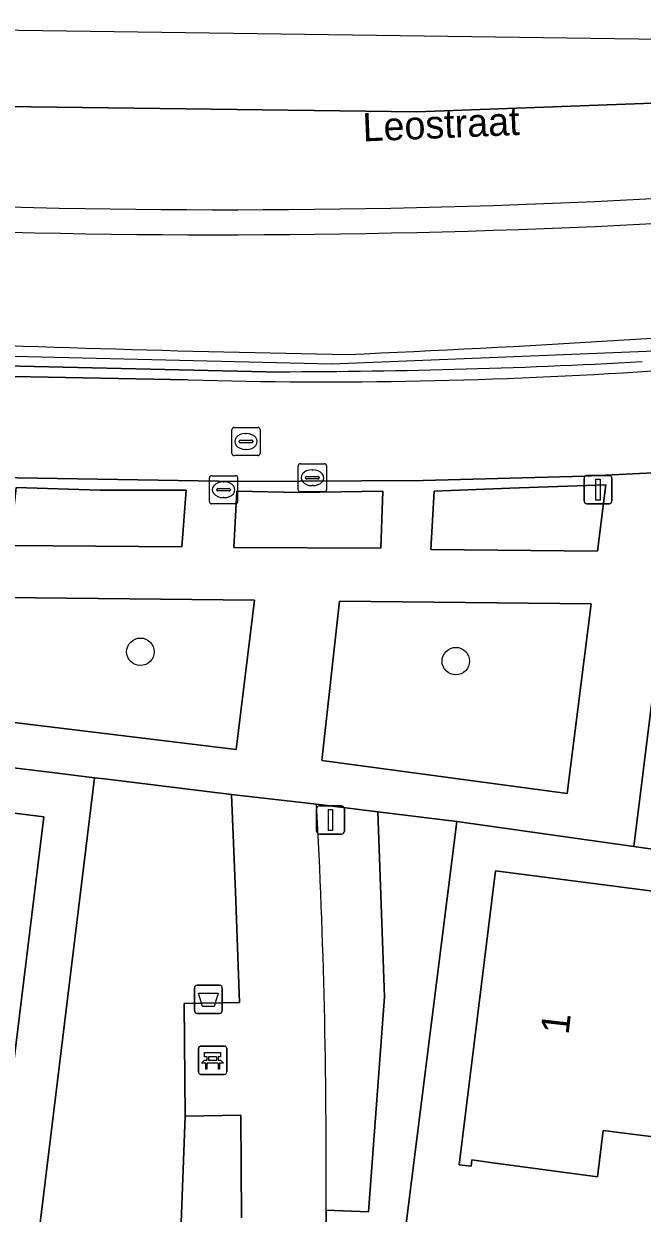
# Model space of a CAD drawing. Extents: x 161692 to 162379, y 380760 to 381678.
# Drawn here: x 162140.85 to 162162.8, y 381578.3 to 381620.55 of the extents above; entities that cross this region are included whole.
import ezdxf

# ---------------------------------------------------------------- set-up
doc = ezdxf.new("R2010")
doc.units = 0
for name, color, linetype in [('IMGEO_Afvalbak', 7, 'Continuous'), ('IMGEO_Bank', 7, 'Continuous'), ('IMGEO_Berm_gesloten', 7, 'Continuous'), ('IMGEO_Berm_groen', 7, 'Continuous'), ('IMGEO_Boom', 7, 'Continuous'), ('IMGEO_Erf', 7, 'Continuous'), ('IMGEO_Groenvoorziening', 7, 'Continuous'), ('IMGEO_Haag', 7, 'Continuous'), ('IMGEO_Hek', 7, 'Continuous'), ('IMGEO_Kolk', 7, 'Continuous'), ('IMGEO_Lichtmast', 7, 'Continuous'), ('IMGEO_Openbare_ruimte_label', 7, 'Continuous'), ('IMGEO_Pand', 7, 'Continuous'), ('IMGEO_Pand_nummerreeks', 7, 'Continuous'), ('IMGEO_Rijbaan_lokaal_open', 7, 'Continuous'), ('IMGEO_Rijbaan_regionaal_gesloten', 7, 'Continuous'), ('IMGEO_Rioolput', 7, 'Continuous'), ('IMGEO_Verkeerseiland_groen', 7, 'Continuous'), ('IMGEO_Voetpad_open', 7, 'Continuous')]:
    doc.layers.add(name, color=color, linetype=linetype)

msp = doc.modelspace()

# ---------------------------------------------------------------- linework, layer by layer
at = {"layer": 'IMGEO_Afvalbak'}
for p, q in [((162146.909, 381585.496), (162146.909, 381586.296)), ((162146.909, 381586.296), (162146.909, 381585.496)), ((162147.009, 381586.396), (162147.799, 381586.396)), ((162147.799, 381586.396), (162147.009, 381586.396)), ((162147.899, 381586.296), (162147.899, 381585.496)), ((162147.899, 381585.496), (162147.899, 381586.296)), ((162147.799, 381585.396), (162147.009, 381585.396)), ((162147.009, 381585.396), (162147.799, 381585.396))]:
    msp.add_line(p, q, dxfattribs=at)
msp.add_lwpolyline([(162147.052, 381586.11), (162147.756, 381586.11), (162147.607, 381585.64), (162147.201, 381585.64), (162147.052, 381586.11)], dxfattribs=at)
for centre, start, end in [((162147.009, 381586.296), 90, 180), ((162147.009, 381586.296), 90, 180), ((162147.799, 381586.296), 0, 90), ((162147.799, 381586.296), 360, 90), ((162147.009, 381585.496), 180, 270), ((162147.009, 381585.496), 180, 270), ((162147.799, 381585.496), 270, 0), ((162147.799, 381585.496), 270, 0)]:
    msp.add_arc(centre, 0.1, start, end, dxfattribs=at)
at = {"layer": 'IMGEO_Bank'}
for p, q in [((162147.056, 381583.304), (162147.056, 381584.145)), ((162147.056, 381584.145), (162147.056, 381583.304)), ((162147.131, 381584.229), (162147.972, 381584.229)), ((162147.972, 381584.229), (162147.131, 381584.229)), ((162148.056, 381584.154), (162148.056, 381583.313)), ((162148.056, 381583.313), (162148.056, 381584.154)), ((162147.365, 381583.735), (162147.365, 381583.841)), ((162147.409, 381583.841), (162147.409, 381583.735)), ((162147.697, 381583.847), (162147.415, 381583.847)), ((162147.415, 381583.729), (162147.697, 381583.729)), ((162147.703, 381583.735), (162147.703, 381583.841)), ((162147.747, 381583.841), (162147.747, 381583.735)), ((162147.981, 381583.229), (162147.14, 381583.229)), ((162147.14, 381583.229), (162147.981, 381583.229)), ((162147.753, 381583.627), (162147.36, 381583.627))]:
    msp.add_line(p, q, dxfattribs=at)
for points in [[(162147.303, 381583.627), (162147.161, 381583.627), (162147.273, 381583.729), (162147.359, 381583.729)], [(162147.359, 381583.847), (162147.273, 381583.847), (162147.273, 381584.008), (162147.836, 381584.008), (162147.836, 381583.847), (162147.753, 381583.847)], [(162147.753, 381583.729), (162147.836, 381583.729), (162147.948, 381583.627), (162147.809, 381583.627)], [(162147.353, 381583.62), (162147.353, 381583.413), (162147.31, 381583.413), (162147.31, 381583.62)], [(162147.803, 381583.62), (162147.803, 381583.413), (162147.759, 381583.413), (162147.759, 381583.62)]]:
    msp.add_lwpolyline(points, dxfattribs=at)
for centre, radius, start, end in [((162147.134, 381584.151), 0.0779, 92.4484, 184.2845), ((162147.134, 381584.151), 0.0779, 92.4484, 184.2845), ((162147.978, 381584.151), 0.0779, 2.4484, 94.2845), ((162147.978, 381584.151), 0.0779, 2.4484, 94.2845), ((162147.358, 381583.84), 0.00671, 2.8957, 87.1043), ((162147.358, 381583.736), 0.00671, 272.8957, 357.1043), ((162147.415, 381583.84), 0.00671, 92.8957, 177.1043), ((162147.415, 381583.736), 0.00671, 182.8957, 267.1043), ((162147.697, 381583.84), 0.00671, 2.8957, 87.1043), ((162147.697, 381583.736), 0.00671, 272.8957, 357.1043), ((162147.754, 381583.84), 0.00671, 92.8957, 177.1043), ((162147.754, 381583.736), 0.00671, 182.8957, 267.1043), ((162147.134, 381583.307), 0.0779, 182.4484, 274.2845), ((162147.134, 381583.307), 0.0779, 182.4484, 274.2845), ((162147.303, 381583.62), 0.00671, 2.8957, 87.1043), ((162147.36, 381583.62), 0.00671, 92.8957, 177.1043), ((162147.752, 381583.62), 0.00671, 2.8957, 87.1043), ((162147.809, 381583.62), 0.00671, 92.8957, 177.1043), ((162147.978, 381583.307), 0.0779, 272.4484, 4.2845), ((162147.978, 381583.307), 0.0779, 272.4484, 4.2845)]:
    msp.add_arc(centre, radius, start, end, dxfattribs=at)
at = {"layer": 'IMGEO_Berm_gesloten'}
for centre, radius, start, end in [((162148.003, 381904.632), 290.687, 268.30309, 274.01517), ((162147.661, 381917.977), 304.92, 268.45468, 273.89112)]:
    msp.add_arc(centre, radius, start, end, dxfattribs=at)
at = {"layer": 'IMGEO_Berm_groen'}
for points in [[(162149.46, 381608.191), (162123.704, 381608.783), (162118.738, 381608.917), (162088.898, 381609.725)], [(162087.056, 381609.374), (162099.288, 381609.046), (162119.699, 381608.51), (162120.92, 381608.448), (162131.817, 381608.191), (162134.252, 381608.134), (162146.693, 381607.903)]]:
    msp.add_lwpolyline(points, dxfattribs=at)
for centre, radius, start, end in [((162147.661, 381917.977), 304.92, 268.45468, 273.89112), ((162130.101, 382128.772), 520.443, 272.44943, 274.52959), ((162167.007, 382405.134), 796.465, 267.683272, 268.945054), ((162151.633, 381776.723), 168.893, 268.32385, 273.91074), ((162149.775, 381846.006), 237.815, 269.92403, 273.14075)]:
    msp.add_arc(centre, radius, start, end, dxfattribs=at)
at = {"layer": 'IMGEO_Boom'}
for centre in [(162144.993, 381598.24), (162156.189, 381597.909)]:
    msp.add_circle(centre, 0.489, dxfattribs=at)
at = {"layer": 'IMGEO_Erf'}
for points in [[(162136.976, 381541.492), (162143.359, 381593.766), (162141.761, 381593.961), (162137.038, 381594.538)], [(162132.116, 381593.548), (162141.567, 381592.377), (162140.29, 381581.931)], [(162163.733, 381591.15), (162162.509, 381591.323), (162156.225, 381592.214), (162152.832, 381565.244)], [(162166.011, 381580.654), (162161.417, 381581.236), (162161.217, 381579.587), (162157.5, 381580.087), (162156.755, 381580.187), (162156.728, 381579.969), (162156.311, 381580.02), (162157.596, 381590.459), (162163.457, 381589.697)]]:
    msp.add_lwpolyline(points, dxfattribs=at)
at = {"layer": 'IMGEO_Groenvoorziening'}
for points in [[(162088.898, 381609.725), (162118.738, 381608.917), (162123.704, 381608.783), (162149.46, 381608.191)], [(162146.576, 381581.745), (162146.541, 381585.741), (162148.512, 381585.78), (162148.373, 381589.712), (162148.225, 381593.172), (162143.72, 381593.722), (162143.359, 381593.766), (162136.976, 381541.492), (162140.558, 381541.054)], [(162153.425, 381592.557), (162151.248, 381592.824)], [(162156.225, 381592.214), (162153.425, 381592.557), (162153.66, 381585.98), (162153.086, 381578.347), (162151.582, 381578.399), (162151.573, 381577.468)], [(162151.582, 381578.399), (162153.086, 381578.347), (162153.66, 381585.98), (162153.425, 381592.557)], [(162146.852, 381543.843), (162145.145, 381540.466), (162149.766, 381539.833), (162152.832, 381565.244), (162156.225, 381592.214)], [(162148.577, 381578.136), (162148.558, 381581.775), (162146.576, 381581.745), (162146.305, 381574.491)], [(162146.305, 381574.491), (162146.576, 381581.745)]]:
    msp.add_lwpolyline(points, dxfattribs=at)
for points in [[(162140.354, 381602.015), (162146.465, 381601.965), (162146.614, 381603.983), (162143.549, 381603.983), (162140.587, 381604.076)], [(162148.306, 381601.942), (162153.522, 381601.924), (162153.595, 381603.952), (162150.634, 381603.894), (162148.421, 381603.951)], [(162155.308, 381601.88), (162161.219, 381601.816), (162161.513, 381604.17), (162158.106, 381604.051), (162155.419, 381603.951)]]:
    msp.add_lwpolyline(points, close=True, dxfattribs=at)
for centre, radius, start, end in [((162130.101, 382128.772), 520.443, 272.44943, 274.52959), ((162167.007, 382405.134), 796.465, 267.683272, 268.945054), ((162149.775, 381846.006), 237.815, 269.92403, 273.14075), ((161913.604, 381580.105), 237.984, 359.58923, 3.06358)]:
    msp.add_arc(centre, radius, start, end, dxfattribs=at)
at = {"layer": 'IMGEO_Haag'}
msp.add_lwpolyline([(162088.898, 381609.725), (162118.738, 381608.917), (162123.704, 381608.783), (162149.46, 381608.191)], dxfattribs=at)
for centre, radius, start, end in [((162130.101, 382128.772), 520.443, 272.44943, 274.52959), ((162167.007, 382405.134), 796.465, 267.683272, 268.945054), ((162149.775, 381846.006), 237.815, 269.92403, 273.14075)]:
    msp.add_arc(centre, radius, start, end, dxfattribs=at)
at = {"layer": 'IMGEO_Hek'}
msp.add_lwpolyline([(162186.294, 381611.259), (162172.043, 381609.574), (162165.599, 381609.014), (162151.785, 381608.461), (162119.826, 381609.233)], dxfattribs=at)
at = {"layer": 'IMGEO_Kolk'}
for p, q in [((162147.444, 381603.57), (162147.444, 381604.422)), ((162147.519, 381604.496), (162148.371, 381604.496)), ((162148.445, 381604.422), (162148.445, 381603.57)), ((162147.703, 381603.99), (162147.703, 381604.002)), ((162148.141, 381603.953), (162147.743, 381603.953)), ((162147.746, 381604.039), (162148.144, 381604.039)), ((162147.932, 381604.276), (162147.957, 381604.276)), ((162148.187, 381604.002), (162148.187, 381603.99)), ((162148.371, 381603.496), (162147.519, 381603.496)), ((162147.955, 381603.716), (162147.93, 381603.716))]:
    msp.add_line(p, q, dxfattribs=at)
for points in [[(162147.444, 381603.57), (162147.444, 381604.422)], [(162147.519, 381604.496), (162148.371, 381604.496)], [(162148.445, 381604.422), (162148.445, 381603.57)], [(162148.371, 381603.496), (162147.519, 381603.496)]]:
    msp.add_lwpolyline(points, dxfattribs=at)
for centre, radius, start, end in [((162147.521, 381604.42), 0.0765, 91.552, 178.448), ((162147.521, 381604.42), 0.0765, 91.552, 178.448), ((162148.369, 381604.42), 0.0765, 1.552, 88.448), ((162148.369, 381604.42), 0.0765, 1.552, 88.448), ((162147.743, 381603.999), 0.0403, 85.8775, 175.7526), ((162147.74, 381603.989), 0.0366, 178.938, 274.7102), ((162148.144, 381603.996), 0.043, 264.8664, 352.4533), ((162148.148, 381604.001), 0.0386, 1.7309, 96.639), ((162147.521, 381603.572), 0.0765, 181.552, 268.448), ((162147.521, 381603.572), 0.0765, 181.552, 268.448), ((162148.369, 381603.572), 0.0765, 271.552, 358.448), ((162148.369, 381603.572), 0.0765, 271.552, 358.448)]:
    msp.add_arc(centre, radius, start, end, dxfattribs=at)
for centre, major_axis, ratio, start_param, end_param in [((162147.931, 381603.996), (-0.387, 0.002), 0.722429, 4.712389, 7.853982), ((162147.956, 381603.996), (-0.39, 0.002), 0.717154, 1.570796, 4.712389)]:
    msp.add_ellipse(centre, major_axis=major_axis, ratio=ratio, start_param=start_param, end_param=end_param, dxfattribs=at)
at = {"layer": 'IMGEO_Lichtmast'}
for p, q in [((162160.742, 381603.601), (162160.742, 381604.401)), ((162160.742, 381604.401), (162160.742, 381603.601)), ((162160.842, 381604.501), (162161.632, 381604.501)), ((162161.632, 381604.501), (162160.842, 381604.501)), ((162161.732, 381604.401), (162161.732, 381603.601)), ((162161.732, 381603.601), (162161.732, 381604.401)), ((162161.632, 381603.501), (162160.842, 381603.501)), ((162160.842, 381603.501), (162161.632, 381603.501)), ((162151.245, 381591.866), (162151.245, 381592.666)), ((162151.245, 381592.666), (162151.245, 381591.866)), ((162151.345, 381592.766), (162152.135, 381592.766)), ((162152.135, 381592.766), (162151.345, 381592.766)), ((162152.235, 381592.666), (162152.235, 381591.866)), ((162152.235, 381591.866), (162152.235, 381592.666)), ((162152.135, 381591.766), (162151.345, 381591.766)), ((162151.345, 381591.766), (162152.135, 381591.766))]:
    msp.add_line(p, q, dxfattribs=at)
for points in [[(162161.162, 381604.376), (162161.312, 381604.376), (162161.312, 381603.626), (162161.162, 381603.626), (162161.162, 381604.376)], [(162151.665, 381592.641), (162151.815, 381592.641), (162151.815, 381591.891), (162151.665, 381591.891), (162151.665, 381592.641)]]:
    msp.add_lwpolyline(points, dxfattribs=at)
for centre, start, end in [((162160.842, 381604.401), 90, 180), ((162160.842, 381604.401), 90, 180), ((162161.632, 381604.401), 0, 90), ((162161.632, 381604.401), 360, 90), ((162160.842, 381603.601), 180, 270), ((162160.842, 381603.601), 180, 270), ((162161.632, 381603.601), 270, 0), ((162161.632, 381603.601), 270, 0), ((162151.345, 381592.666), 90, 180), ((162151.345, 381592.666), 90, 180), ((162152.135, 381592.666), 0, 90), ((162152.135, 381592.666), 360, 90), ((162151.345, 381591.866), 180, 270), ((162151.345, 381591.866), 180, 270), ((162152.135, 381591.866), 270, 0), ((162152.135, 381591.866), 270, 0)]:
    msp.add_arc(centre, 0.1, start, end, dxfattribs=at)
at = {"layer": 'IMGEO_Pand'}
for points in [[(162141.567, 381592.377), (162132.116, 381593.548), (162132.285, 381595.13), (162132.052, 381595.162), (162131.816, 381595.194), (162131.264, 381588.844), (162131.042, 381588.864), (162130.54, 381584.753), (162130.965, 381584.698), (162130.99, 381584.909), (162132.518, 381584.732), (162135.619, 381584.374), (162135.43, 381582.744), (162139.89, 381582.201), (162139.863, 381581.983), (162140.29, 381581.931)], [(162167.671, 381590.511), (162164.164, 381591.066), (162163.733, 381591.15), (162163.597, 381590.435), (162163.457, 381589.697), (162157.596, 381590.459), (162156.311, 381580.02), (162156.728, 381579.969), (162156.755, 381580.187), (162157.5, 381580.087), (162161.217, 381579.587), (162161.417, 381581.236), (162166.011, 381580.654), (162165.982, 381580.459), (162166.421, 381580.392), (162167.325, 381587.707)]]:
    msp.add_lwpolyline(points, close=True, dxfattribs=at)
at = {"layer": 'IMGEO_Rijbaan_lokaal_open'}
msp.add_lwpolyline([(162146.693, 381607.903), (162134.252, 381608.134), (162131.817, 381608.191), (162131.698, 381604.602), (162133.584, 381604.52), (162138.096, 381604.455), (162140.617, 381604.419), (162148.471, 381604.293), (162155.034, 381604.323), (162160.774, 381604.48), (162164.165, 381604.641), (162166.171, 381604.779), (162165.914, 381608.357)], dxfattribs=at)
msp.add_arc((162151.633, 381776.723), 168.893, 268.32385, 273.91074, dxfattribs=at)
at = {"layer": 'IMGEO_Rijbaan_regionaal_gesloten'}
for points in [[(162318.167, 381662.803), (162286.839, 381649.945), (162255.949, 381637.267), (162214.084, 381625.981), (162170.29, 381619.903), (162063.65, 381621.399), (162063.24, 381621.454), (162063.15, 381619.837), (162074.116, 381619.171), (162077.215, 381619.065), (162098.302, 381618.344), (162107.339, 381618.035), (162154.804, 381617.417), (162171.554, 381618.035), (162193.595, 381620.448), (162220.727, 381625.642), (162256.04, 381635.842), (162286.818, 381647.837), (162319.065, 381661.433), (162318.167, 381662.803)], [(162225.963, 381623.968), (162237.117, 381626.912), (162237.238, 381626.952), (162257.029, 381633.493), (162272.604, 381638.934), (162294.606, 381647.837), (162320.71, 381658.924), (162319.065, 381661.433), (162286.818, 381647.837), (162256.04, 381635.842), (162220.727, 381625.642), (162193.595, 381620.448), (162171.554, 381618.035), (162154.804, 381617.417), (162107.339, 381618.035), (162098.302, 381618.344), (162077.215, 381619.065), (162074.116, 381619.171), (162063.15, 381619.837)]]:
    msp.add_lwpolyline(points, dxfattribs=at)
msp.add_arc((162148.003, 381904.632), 290.687, 268.30309, 274.01517, dxfattribs=at)
at = {"layer": 'IMGEO_Rioolput'}
for p, q in [((162148.24, 381605.285), (162148.24, 381606.137)), ((162148.315, 381606.211), (162149.167, 381606.211)), ((162149.241, 381606.137), (162149.241, 381605.285)), ((162148.499, 381605.705), (162148.499, 381605.717)), ((162148.937, 381605.668), (162148.539, 381605.668)), ((162148.542, 381605.754), (162148.94, 381605.754)), ((162148.728, 381605.991), (162148.753, 381605.991)), ((162148.983, 381605.717), (162148.983, 381605.705)), ((162149.167, 381605.211), (162148.315, 381605.211)), ((162148.751, 381605.431), (162148.726, 381605.431)), ((162150.598, 381603.997), (162150.598, 381604.849)), ((162150.673, 381604.923), (162151.525, 381604.923)), ((162151.599, 381604.849), (162151.599, 381603.997)), ((162150.857, 381604.417), (162150.857, 381604.429)), ((162151.295, 381604.38), (162150.897, 381604.38)), ((162150.9, 381604.466), (162151.298, 381604.466)), ((162151.086, 381604.703), (162151.111, 381604.703)), ((162151.341, 381604.429), (162151.341, 381604.417)), ((162151.525, 381603.923), (162150.673, 381603.923)), ((162151.109, 381604.143), (162151.084, 381604.143))]:
    msp.add_line(p, q, dxfattribs=at)
for points in [[(162148.24, 381605.285), (162148.24, 381606.137)], [(162148.315, 381606.211), (162149.167, 381606.211)], [(162149.241, 381606.137), (162149.241, 381605.285)], [(162149.167, 381605.211), (162148.315, 381605.211)], [(162150.598, 381603.997), (162150.598, 381604.849)], [(162150.673, 381604.923), (162151.525, 381604.923)], [(162151.599, 381604.849), (162151.599, 381603.997)], [(162151.525, 381603.923), (162150.673, 381603.923)]]:
    msp.add_lwpolyline(points, dxfattribs=at)
for centre, radius, start, end in [((162148.317, 381606.135), 0.0765, 91.552, 178.448), ((162148.317, 381606.135), 0.0765, 91.552, 178.448), ((162149.165, 381606.135), 0.0765, 1.552, 88.448), ((162149.165, 381606.135), 0.0765, 1.552, 88.448), ((162148.539, 381605.714), 0.0403, 85.8775, 175.7526), ((162148.536, 381605.704), 0.0366, 178.938, 274.7102), ((162148.94, 381605.711), 0.043, 264.8664, 352.4533), ((162148.944, 381605.716), 0.0386, 1.7309, 96.639), ((162148.317, 381605.287), 0.0765, 181.552, 268.448), ((162148.317, 381605.287), 0.0765, 181.552, 268.448), ((162149.165, 381605.287), 0.0765, 271.552, 358.448), ((162149.165, 381605.287), 0.0765, 271.552, 358.448), ((162150.675, 381604.847), 0.0765, 91.552, 178.448), ((162150.675, 381604.847), 0.0765, 91.552, 178.448), ((162151.523, 381604.847), 0.0765, 1.552, 88.448), ((162151.523, 381604.847), 0.0765, 1.552, 88.448), ((162150.897, 381604.426), 0.0403, 85.8775, 175.7526), ((162150.894, 381604.416), 0.0366, 178.938, 274.7102), ((162151.298, 381604.423), 0.043, 264.8664, 352.4533), ((162151.302, 381604.428), 0.0386, 1.7309, 96.639), ((162150.675, 381603.999), 0.0765, 181.552, 268.448), ((162150.675, 381603.999), 0.0765, 181.552, 268.448), ((162151.523, 381603.999), 0.0765, 271.552, 358.448), ((162151.523, 381603.999), 0.0765, 271.552, 358.448)]:
    msp.add_arc(centre, radius, start, end, dxfattribs=at)
for centre, major_axis, ratio, start_param, end_param in [((162148.727, 381605.711), (-0.387, 0.002), 0.722429, 4.712389, 7.853982), ((162148.752, 381605.711), (-0.39, 0.002), 0.717154, 1.570796, 4.712389), ((162151.085, 381604.423), (-0.387, 0.002), 0.722429, 4.712389, 7.853982), ((162151.11, 381604.423), (-0.39, 0.002), 0.717154, 1.570796, 4.712389)]:
    msp.add_ellipse(centre, major_axis=major_axis, ratio=ratio, start_param=start_param, end_param=end_param, dxfattribs=at)
at = {"layer": 'IMGEO_Verkeerseiland_groen'}
for points in [[(162149.048, 381600.073), (162140.159, 381600.164), (162139.628, 381595.83), (162148.39, 381594.769)], [(162160.988, 381599.94), (162152.056, 381600.035), (162151.436, 381594.377), (162160.137, 381593.204)]]:
    msp.add_lwpolyline(points, close=True, dxfattribs=at)
at = {"layer": 'IMGEO_Voetpad_open'}
for points in [[(162184.972, 381606.76), (162171.005, 381605.179), (162168.156, 381604.925), (162167.202, 381604.859), (162166.171, 381604.779), (162164.165, 381604.641), (162162.509, 381591.323), (162163.733, 381591.15), (162164.164, 381591.066), (162164.505, 381598.854), (162164.522, 381600.002), (162166.547, 381599.775), (162170.766, 381599.619), (162170.69, 381600.825), (162170.605, 381601.901), (162207.829, 381604.479), (162207.486, 381606.661), (162250.773, 381613.887)], [(162151.248, 381592.824), (162148.225, 381593.172), (162148.373, 381589.712), (162148.512, 381585.78), (162146.541, 381585.741), (162146.576, 381581.745), (162148.558, 381581.775), (162148.577, 381578.136)], [(162151.573, 381577.468), (162151.582, 381578.399)]]:
    msp.add_lwpolyline(points, dxfattribs=at)
for points in [[(162164.165, 381604.641), (162160.774, 381604.48), (162155.034, 381604.323), (162148.471, 381604.293), (162140.617, 381604.419), (162138.096, 381604.455), (162137.574, 381600.207), (162137.038, 381594.538), (162141.761, 381593.961), (162143.359, 381593.766), (162143.72, 381593.722), (162148.225, 381593.172), (162151.248, 381592.824), (162153.425, 381592.557), (162156.225, 381592.214), (162162.509, 381591.323)], [(162140.354, 381602.015), (162140.587, 381604.076), (162143.549, 381603.983), (162146.614, 381603.983), (162146.465, 381601.965)], [(162148.306, 381601.942), (162148.421, 381603.951), (162150.634, 381603.894), (162153.595, 381603.952), (162153.522, 381601.924)], [(162155.308, 381601.88), (162155.419, 381603.951), (162158.106, 381604.051), (162161.513, 381604.17), (162161.219, 381601.816)], [(162148.39, 381594.769), (162139.628, 381595.83), (162140.159, 381600.164), (162149.048, 381600.073)], [(162152.056, 381600.035), (162160.988, 381599.94), (162160.137, 381593.204), (162151.436, 381594.377)]]:
    msp.add_lwpolyline(points, close=True, dxfattribs=at)
msp.add_arc((161913.604, 381580.105), 237.984, 359.58923, 3.06358, dxfattribs=at)

# ---------------------------------------------------------------- texts
at = {"layer": 'IMGEO_Openbare_ruimte_label'}
msp.add_text('Leostraat', height=1, rotation=2.4074, dxfattribs=at).set_placement((162152.898, 381616.369))
at = {"layer": 'IMGEO_Pand_nummerreeks'}
msp.add_text('1', height=1, rotation=83.5279, dxfattribs=at).set_placement((162160.19, 381584.617))

doc.saveas('drawing.dxf')
